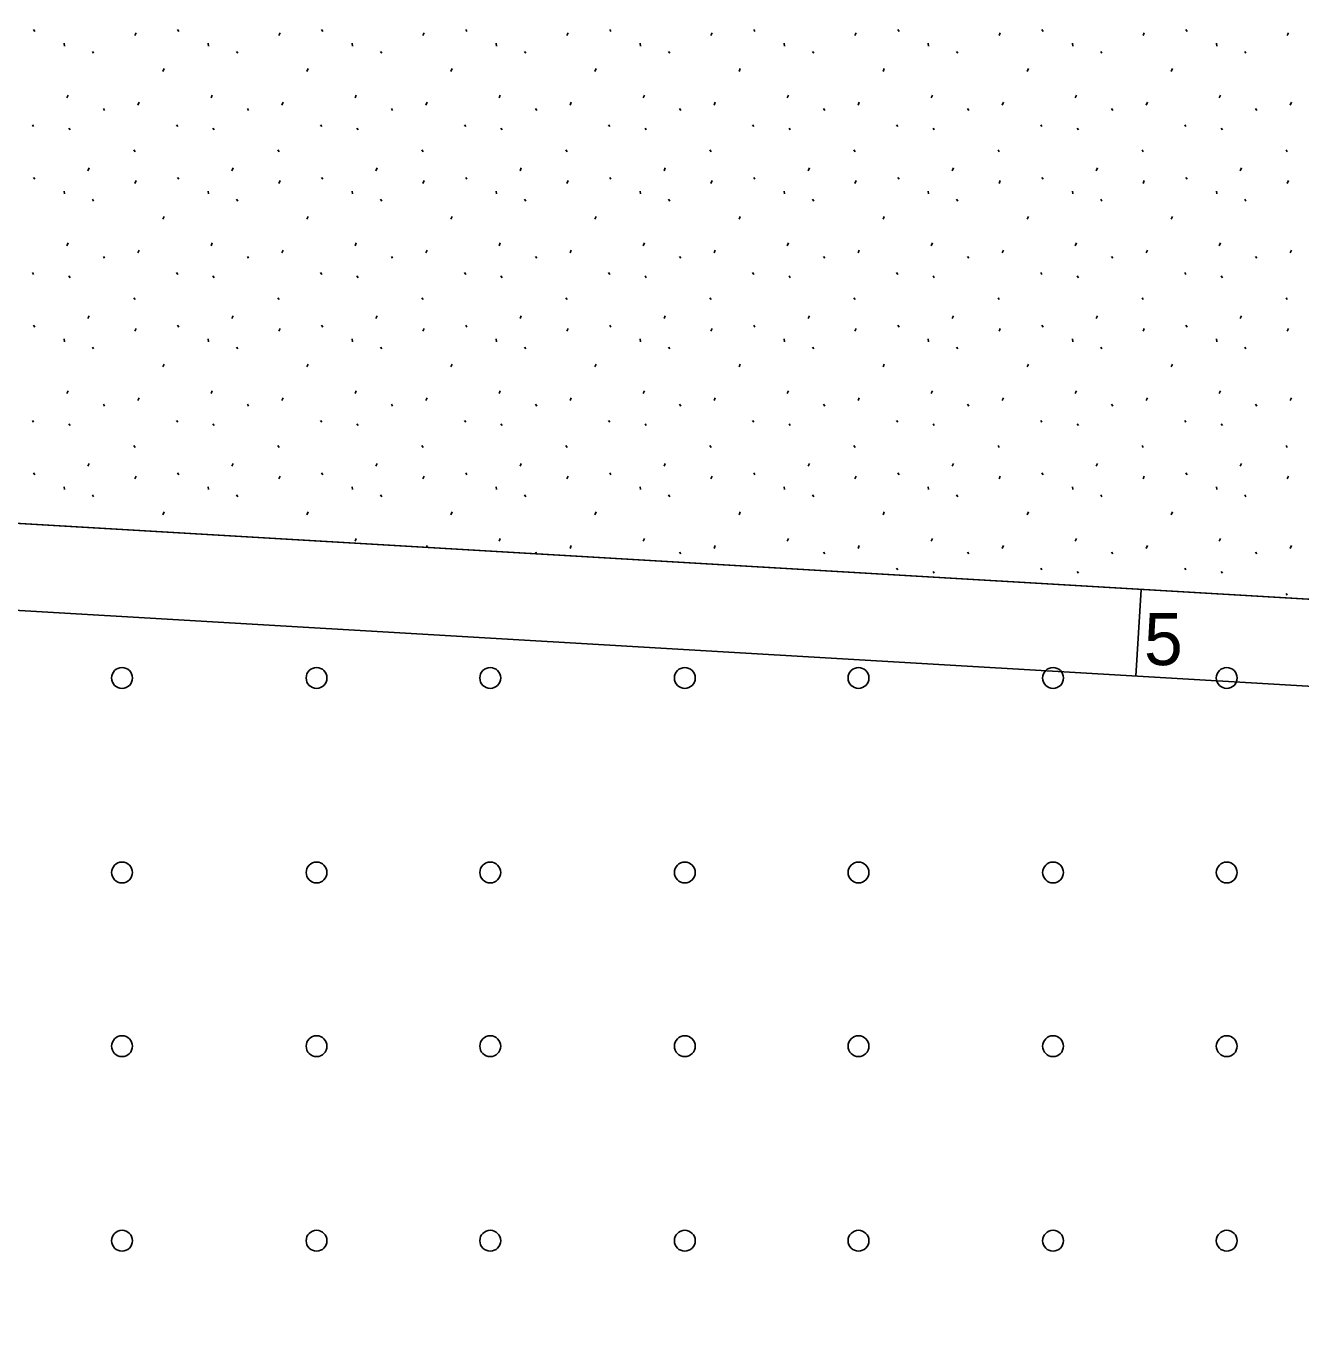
# Model space of a CAD drawing. Extents: x 419396 to 421519, y 4453567 to 4456767.
# Drawn here: x 420634.6 to 420708, y 4455394.9 to 4455470.4 of the extents above; entities that cross this region are included whole.
import ezdxf

# ---------------------------------------------------------------- set-up
doc = ezdxf.new("R2010")
doc.units = 0
for name, color, linetype in [('0_KADASTRO', 7, 'Continuous'), ('ADAKENARI1000', 7, 'Continuous'), ('F_YAPI_YAKLAŞMA', 7, 'Continuous'), ('Level 33', 7, 'Continuous'), ('Level 41', 7, 'Continuous')]:
    doc.layers.add(name, color=color, linetype=linetype)

msp = doc.modelspace()

# ---------------------------------------------------------------- linework, layer by layer
at = {"layer": '0_KADASTRO'}
msp.add_lwpolyline([(420545.417, 4455447.038), (420561.035, 4455696.592), (420608.268, 4455685.53), (420614.844, 4455734.095), (420621.113, 4455745.073), (420621.38, 4455786.205), (420636.291, 4455823.285), (420701.58, 4455861.23), (420708.62, 4455863.92), (420715.79, 4455864.57), (420723.78, 4455862.78), (420730.13, 4455859.19), (420735, 4455853.4), (420771.9, 4455797.51), (420787.06, 4455778.4), (420884.04, 4455668.02), (420888.93, 4455658.72), (420890.16, 4455653.06), (420890.461, 4455645.521), (420886.579, 4455581.517), (420884.979, 4455552.191), (420718.56, 4455563.04), (420710.4, 4455437.34), (420549.3, 4455446.81)], close=True, dxfattribs=at)
msp.add_lwpolyline([(420652.359, 4454984.001), (420665.755, 4454988.47), (420707.293, 4455006.195), (420751.481, 4455032.994), (420769.069, 4455051.203), (420804.89, 4455072.7), (420840.78, 4455094.99), (420847.65, 4455100.22), (420853.39, 4455106.67), (420857.79, 4455114.1), (420861.99, 4455130.83), (420878.176, 4455427.467), (420710.4, 4455437.34), (420549.3, 4455446.81)], dxfattribs=at)
at = {"layer": 'ADAKENARI1000'}
msp.add_line((420549.3, 4455446.81), (420710.4, 4455437.34), dxfattribs=at)
at = {"layer": 'F_YAPI_YAKLAŞMA'}
for p, q in [((420557.725, 4455441.306), (420710.106, 4455432.349)), ((420698.491, 4455433.031), (420698.785, 4455438.023))]:
    msp.add_line(p, q, dxfattribs=at)
at = {"layer": 'Level 33'}
for centre in [(420640.114, 4455432.922), (420651.315, 4455432.922), (420661.315, 4455432.922), (420672.516, 4455432.922), (420682.516, 4455432.922), (420693.717, 4455432.922), (420703.717, 4455432.922), (420640.114, 4455421.721), (420651.315, 4455421.721), (420661.315, 4455421.721), (420672.516, 4455421.721), (420682.516, 4455421.721), (420693.717, 4455421.721), (420703.717, 4455421.721), (420640.114, 4455411.721), (420651.315, 4455411.721), (420661.315, 4455411.721), (420672.516, 4455411.721), (420682.516, 4455411.721), (420693.717, 4455411.721), (420703.717, 4455411.721), (420640.114, 4455400.52), (420651.315, 4455400.52), (420661.315, 4455400.52), (420672.516, 4455400.52), (420682.516, 4455400.52), (420693.717, 4455400.52), (420703.717, 4455400.52)]:
    msp.add_circle(centre, 0.6, dxfattribs=at)
at = {"layer": 'Level 41'}
for p, q in [((420635.021, 4455470.256), (420635.092, 4455470.149)), ((420640.849, 4455469.911), (420640.921, 4455470.071)), ((420643.314, 4455470.256), (420643.385, 4455470.149)), ((420649.142, 4455469.911), (420649.214, 4455470.071)), ((420651.607, 4455470.256), (420651.678, 4455470.149)), ((420657.435, 4455469.911), (420657.507, 4455470.071)), ((420659.9, 4455470.256), (420659.971, 4455470.149)), ((420665.728, 4455469.911), (420665.8, 4455470.071)), ((420668.193, 4455470.256), (420668.264, 4455470.149)), ((420674.021, 4455469.911), (420674.093, 4455470.071)), ((420676.486, 4455470.256), (420676.557, 4455470.149)), ((420682.314, 4455469.911), (420682.386, 4455470.071)), ((420684.779, 4455470.256), (420684.85, 4455470.149)), ((420690.607, 4455469.911), (420690.679, 4455470.071)), ((420693.072, 4455470.256), (420693.143, 4455470.149)), ((420698.9, 4455469.911), (420698.972, 4455470.071)), ((420701.365, 4455470.256), (420701.436, 4455470.149)), ((420707.193, 4455469.911), (420707.265, 4455470.071)), ((420636.779, 4455469.465), (420636.797, 4455469.305)), ((420645.072, 4455469.465), (420645.09, 4455469.305)), ((420653.365, 4455469.465), (420653.383, 4455469.305)), ((420661.658, 4455469.465), (420661.676, 4455469.305)), ((420669.951, 4455469.465), (420669.969, 4455469.305)), ((420678.244, 4455469.465), (420678.262, 4455469.305)), ((420686.537, 4455469.465), (420686.555, 4455469.305)), ((420694.83, 4455469.465), (420694.848, 4455469.305)), ((420703.123, 4455469.465), (420703.141, 4455469.305)), ((420638.409, 4455468.995), (420638.479, 4455468.888)), ((420646.702, 4455468.995), (420646.772, 4455468.888)), ((420654.995, 4455468.995), (420655.065, 4455468.888)), ((420663.288, 4455468.995), (420663.358, 4455468.888)), ((420671.581, 4455468.995), (420671.651, 4455468.888)), ((420679.874, 4455468.995), (420679.944, 4455468.888)), ((420688.167, 4455468.995), (420688.237, 4455468.888)), ((420696.46, 4455468.995), (420696.53, 4455468.888)), ((420704.753, 4455468.995), (420704.823, 4455468.888)), ((420642.465, 4455467.851), (420642.537, 4455468.011)), ((420650.758, 4455467.851), (420650.83, 4455468.011)), ((420659.051, 4455467.851), (420659.123, 4455468.011)), ((420667.344, 4455467.851), (420667.416, 4455468.011)), ((420675.637, 4455467.851), (420675.709, 4455468.011)), ((420683.93, 4455467.851), (420684.002, 4455468.011)), ((420692.223, 4455467.851), (420692.295, 4455468.011)), ((420700.516, 4455467.851), (420700.588, 4455468.011)), ((420636.944, 4455466.321), (420637.014, 4455466.481)), ((420641.027, 4455465.913), (420641.098, 4455466.073)), ((420645.237, 4455466.321), (420645.307, 4455466.481)), ((420649.32, 4455465.913), (420649.391, 4455466.073)), ((420653.53, 4455466.321), (420653.6, 4455466.481)), ((420657.613, 4455465.913), (420657.684, 4455466.073)), ((420661.823, 4455466.321), (420661.893, 4455466.481)), ((420665.906, 4455465.913), (420665.977, 4455466.073)), ((420670.116, 4455466.321), (420670.186, 4455466.481)), ((420674.199, 4455465.913), (420674.27, 4455466.073)), ((420678.409, 4455466.321), (420678.479, 4455466.481)), ((420682.492, 4455465.913), (420682.563, 4455466.073)), ((420686.702, 4455466.321), (420686.772, 4455466.481)), ((420690.785, 4455465.913), (420690.856, 4455466.073)), ((420694.995, 4455466.321), (420695.065, 4455466.481)), ((420699.078, 4455465.913), (420699.149, 4455466.073)), ((420703.288, 4455466.321), (420703.358, 4455466.481)), ((420707.371, 4455465.913), (420707.442, 4455466.073)), ((420639.039, 4455465.705), (420639.11, 4455465.599)), ((420647.332, 4455465.705), (420647.403, 4455465.599)), ((420655.625, 4455465.705), (420655.696, 4455465.599)), ((420663.918, 4455465.705), (420663.989, 4455465.599)), ((420672.211, 4455465.705), (420672.282, 4455465.599)), ((420680.504, 4455465.705), (420680.575, 4455465.599)), ((420688.797, 4455465.705), (420688.868, 4455465.599)), ((420697.09, 4455465.705), (420697.161, 4455465.599)), ((420705.383, 4455465.705), (420705.454, 4455465.599)), ((420634.954, 4455464.776), (420635.025, 4455464.669)), ((420637.053, 4455464.584), (420637.124, 4455464.477)), ((420643.247, 4455464.776), (420643.318, 4455464.669)), ((420645.346, 4455464.584), (420645.417, 4455464.477)), ((420651.54, 4455464.776), (420651.611, 4455464.669)), ((420653.639, 4455464.584), (420653.71, 4455464.477)), ((420659.833, 4455464.776), (420659.904, 4455464.669)), ((420661.932, 4455464.584), (420662.003, 4455464.477)), ((420668.126, 4455464.776), (420668.197, 4455464.669)), ((420670.225, 4455464.584), (420670.296, 4455464.477)), ((420676.419, 4455464.776), (420676.49, 4455464.669)), ((420678.518, 4455464.584), (420678.589, 4455464.477)), ((420684.712, 4455464.776), (420684.783, 4455464.669)), ((420686.811, 4455464.584), (420686.882, 4455464.477)), ((420693.005, 4455464.776), (420693.076, 4455464.669)), ((420695.104, 4455464.584), (420695.175, 4455464.477)), ((420701.298, 4455464.776), (420701.369, 4455464.669)), ((420703.397, 4455464.584), (420703.468, 4455464.477)), ((420640.791, 4455463.323), (420640.862, 4455463.216)), ((420649.084, 4455463.323), (420649.155, 4455463.216)), ((420657.377, 4455463.323), (420657.448, 4455463.216)), ((420665.67, 4455463.323), (420665.741, 4455463.216)), ((420673.963, 4455463.323), (420674.034, 4455463.216)), ((420682.256, 4455463.323), (420682.327, 4455463.216)), ((420690.549, 4455463.323), (420690.62, 4455463.216)), ((420698.842, 4455463.323), (420698.913, 4455463.216)), ((420707.135, 4455463.323), (420707.206, 4455463.216)), ((420638.15, 4455462.13), (420638.221, 4455462.289)), ((420646.443, 4455462.13), (420646.514, 4455462.289)), ((420654.736, 4455462.13), (420654.807, 4455462.289)), ((420663.029, 4455462.13), (420663.1, 4455462.289)), ((420671.322, 4455462.13), (420671.393, 4455462.289)), ((420679.615, 4455462.13), (420679.686, 4455462.289)), ((420687.908, 4455462.13), (420687.979, 4455462.289)), ((420696.201, 4455462.13), (420696.272, 4455462.289)), ((420704.494, 4455462.13), (420704.565, 4455462.289)), ((420635.021, 4455461.746), (420635.092, 4455461.639)), ((420640.849, 4455461.401), (420640.921, 4455461.561)), ((420643.314, 4455461.746), (420643.385, 4455461.639)), ((420649.142, 4455461.401), (420649.214, 4455461.561)), ((420651.607, 4455461.746), (420651.678, 4455461.639)), ((420657.435, 4455461.401), (420657.507, 4455461.561)), ((420659.9, 4455461.746), (420659.971, 4455461.639)), ((420665.728, 4455461.401), (420665.8, 4455461.561)), ((420668.193, 4455461.746), (420668.264, 4455461.639)), ((420674.021, 4455461.401), (420674.093, 4455461.561)), ((420676.486, 4455461.746), (420676.557, 4455461.639)), ((420682.314, 4455461.401), (420682.386, 4455461.561)), ((420684.779, 4455461.746), (420684.85, 4455461.639)), ((420690.607, 4455461.401), (420690.679, 4455461.561)), ((420693.072, 4455461.746), (420693.143, 4455461.639)), ((420698.9, 4455461.401), (420698.972, 4455461.561)), ((420701.365, 4455461.746), (420701.436, 4455461.639)), ((420707.193, 4455461.401), (420707.265, 4455461.561)), ((420636.779, 4455460.955), (420636.797, 4455460.795)), ((420645.072, 4455460.955), (420645.09, 4455460.795)), ((420653.365, 4455460.955), (420653.383, 4455460.795)), ((420661.658, 4455460.955), (420661.676, 4455460.795)), ((420669.951, 4455460.955), (420669.969, 4455460.795)), ((420678.244, 4455460.955), (420678.262, 4455460.795)), ((420686.537, 4455460.955), (420686.555, 4455460.795)), ((420694.83, 4455460.955), (420694.848, 4455460.795)), ((420703.123, 4455460.955), (420703.141, 4455460.795)), ((420638.409, 4455460.485), (420638.479, 4455460.378)), ((420646.702, 4455460.485), (420646.772, 4455460.378)), ((420654.995, 4455460.485), (420655.065, 4455460.378)), ((420663.288, 4455460.485), (420663.358, 4455460.378)), ((420671.581, 4455460.485), (420671.651, 4455460.378)), ((420679.874, 4455460.485), (420679.944, 4455460.378)), ((420688.167, 4455460.485), (420688.237, 4455460.378)), ((420696.46, 4455460.485), (420696.53, 4455460.378)), ((420704.753, 4455460.485), (420704.823, 4455460.378)), ((420642.465, 4455459.341), (420642.537, 4455459.501)), ((420650.758, 4455459.341), (420650.83, 4455459.501)), ((420659.051, 4455459.341), (420659.123, 4455459.501)), ((420667.344, 4455459.341), (420667.416, 4455459.501)), ((420675.637, 4455459.341), (420675.709, 4455459.501)), ((420683.93, 4455459.341), (420684.002, 4455459.501)), ((420692.223, 4455459.341), (420692.295, 4455459.501)), ((420700.516, 4455459.341), (420700.588, 4455459.501)), ((420636.944, 4455457.811), (420637.014, 4455457.971)), ((420645.237, 4455457.811), (420645.307, 4455457.971)), ((420653.53, 4455457.811), (420653.6, 4455457.971)), ((420661.823, 4455457.811), (420661.893, 4455457.971)), ((420670.116, 4455457.811), (420670.186, 4455457.971)), ((420678.409, 4455457.811), (420678.479, 4455457.971)), ((420686.702, 4455457.811), (420686.772, 4455457.971)), ((420694.995, 4455457.811), (420695.065, 4455457.971)), ((420703.288, 4455457.811), (420703.358, 4455457.971)), ((420639.039, 4455457.195), (420639.11, 4455457.089)), ((420641.027, 4455457.403), (420641.098, 4455457.563)), ((420647.332, 4455457.195), (420647.403, 4455457.089)), ((420649.32, 4455457.403), (420649.391, 4455457.563)), ((420655.625, 4455457.195), (420655.696, 4455457.089)), ((420657.613, 4455457.403), (420657.684, 4455457.563)), ((420663.918, 4455457.195), (420663.989, 4455457.089)), ((420665.906, 4455457.403), (420665.977, 4455457.563)), ((420672.211, 4455457.195), (420672.282, 4455457.089)), ((420674.199, 4455457.403), (420674.27, 4455457.563)), ((420680.504, 4455457.195), (420680.575, 4455457.089)), ((420682.492, 4455457.403), (420682.563, 4455457.563)), ((420688.797, 4455457.195), (420688.868, 4455457.089)), ((420690.785, 4455457.403), (420690.856, 4455457.563)), ((420697.09, 4455457.195), (420697.161, 4455457.089)), ((420699.078, 4455457.403), (420699.149, 4455457.563)), ((420705.383, 4455457.195), (420705.454, 4455457.089)), ((420707.371, 4455457.403), (420707.442, 4455457.563)), ((420634.954, 4455456.266), (420635.025, 4455456.159)), ((420643.247, 4455456.266), (420643.318, 4455456.159)), ((420651.54, 4455456.266), (420651.611, 4455456.159)), ((420659.833, 4455456.266), (420659.904, 4455456.159)), ((420668.126, 4455456.266), (420668.197, 4455456.159)), ((420676.419, 4455456.266), (420676.49, 4455456.159)), ((420684.712, 4455456.266), (420684.783, 4455456.159)), ((420693.005, 4455456.266), (420693.076, 4455456.159)), ((420701.298, 4455456.266), (420701.369, 4455456.159)), ((420637.053, 4455456.074), (420637.124, 4455455.967)), ((420645.346, 4455456.074), (420645.417, 4455455.967)), ((420653.639, 4455456.074), (420653.71, 4455455.967)), ((420661.932, 4455456.074), (420662.003, 4455455.967)), ((420670.225, 4455456.074), (420670.296, 4455455.967)), ((420678.518, 4455456.074), (420678.589, 4455455.967)), ((420686.811, 4455456.074), (420686.882, 4455455.967)), ((420695.104, 4455456.074), (420695.175, 4455455.967)), ((420703.397, 4455456.074), (420703.468, 4455455.967)), ((420640.791, 4455454.813), (420640.862, 4455454.706)), ((420649.084, 4455454.813), (420649.155, 4455454.706)), ((420657.377, 4455454.813), (420657.448, 4455454.706)), ((420665.67, 4455454.813), (420665.741, 4455454.706)), ((420673.963, 4455454.813), (420674.034, 4455454.706)), ((420682.256, 4455454.813), (420682.327, 4455454.706)), ((420690.549, 4455454.813), (420690.62, 4455454.706)), ((420698.842, 4455454.813), (420698.913, 4455454.706)), ((420707.135, 4455454.813), (420707.206, 4455454.706)), ((420635.021, 4455453.236), (420635.092, 4455453.129)), ((420638.15, 4455453.62), (420638.221, 4455453.779)), ((420643.314, 4455453.236), (420643.385, 4455453.129)), ((420646.443, 4455453.62), (420646.514, 4455453.779)), ((420651.607, 4455453.236), (420651.678, 4455453.129)), ((420654.736, 4455453.62), (420654.807, 4455453.779)), ((420659.9, 4455453.236), (420659.971, 4455453.129)), ((420663.029, 4455453.62), (420663.1, 4455453.779)), ((420668.193, 4455453.236), (420668.264, 4455453.129)), ((420671.322, 4455453.62), (420671.393, 4455453.779)), ((420676.486, 4455453.236), (420676.557, 4455453.129)), ((420679.615, 4455453.62), (420679.686, 4455453.779)), ((420684.779, 4455453.236), (420684.85, 4455453.129)), ((420687.908, 4455453.62), (420687.979, 4455453.779)), ((420693.072, 4455453.236), (420693.143, 4455453.129)), ((420696.201, 4455453.62), (420696.272, 4455453.779)), ((420701.365, 4455453.236), (420701.436, 4455453.129)), ((420704.494, 4455453.62), (420704.565, 4455453.779)), ((420636.779, 4455452.445), (420636.797, 4455452.285)), ((420640.849, 4455452.891), (420640.921, 4455453.051)), ((420645.072, 4455452.445), (420645.09, 4455452.285)), ((420649.142, 4455452.891), (420649.214, 4455453.051)), ((420653.365, 4455452.445), (420653.383, 4455452.285)), ((420657.435, 4455452.891), (420657.507, 4455453.051)), ((420661.658, 4455452.445), (420661.676, 4455452.285)), ((420665.728, 4455452.891), (420665.8, 4455453.051)), ((420669.951, 4455452.445), (420669.969, 4455452.285)), ((420674.021, 4455452.891), (420674.093, 4455453.051)), ((420678.244, 4455452.445), (420678.262, 4455452.285)), ((420682.314, 4455452.891), (420682.386, 4455453.051)), ((420686.537, 4455452.445), (420686.555, 4455452.285)), ((420690.607, 4455452.891), (420690.679, 4455453.051)), ((420694.83, 4455452.445), (420694.848, 4455452.285)), ((420698.9, 4455452.891), (420698.972, 4455453.051)), ((420703.123, 4455452.445), (420703.141, 4455452.285)), ((420707.193, 4455452.891), (420707.265, 4455453.051)), ((420638.409, 4455451.975), (420638.479, 4455451.868)), ((420646.702, 4455451.975), (420646.772, 4455451.868)), ((420654.995, 4455451.975), (420655.065, 4455451.868)), ((420663.288, 4455451.975), (420663.358, 4455451.868)), ((420671.581, 4455451.975), (420671.651, 4455451.868)), ((420679.874, 4455451.975), (420679.944, 4455451.868)), ((420688.167, 4455451.975), (420688.237, 4455451.868)), ((420696.46, 4455451.975), (420696.53, 4455451.868)), ((420704.753, 4455451.975), (420704.823, 4455451.868)), ((420642.465, 4455450.831), (420642.537, 4455450.991)), ((420650.758, 4455450.831), (420650.83, 4455450.991)), ((420659.051, 4455450.831), (420659.123, 4455450.991)), ((420667.344, 4455450.831), (420667.416, 4455450.991)), ((420675.637, 4455450.831), (420675.709, 4455450.991)), ((420683.93, 4455450.831), (420684.002, 4455450.991)), ((420692.223, 4455450.831), (420692.295, 4455450.991)), ((420700.516, 4455450.831), (420700.588, 4455450.991)), ((420636.944, 4455449.301), (420637.014, 4455449.461)), ((420645.237, 4455449.301), (420645.307, 4455449.461)), ((420653.53, 4455449.301), (420653.6, 4455449.461)), ((420661.823, 4455449.301), (420661.893, 4455449.461)), ((420670.116, 4455449.301), (420670.186, 4455449.461)), ((420678.409, 4455449.301), (420678.479, 4455449.461)), ((420686.702, 4455449.301), (420686.772, 4455449.461)), ((420694.995, 4455449.301), (420695.065, 4455449.461)), ((420703.288, 4455449.301), (420703.358, 4455449.461)), ((420639.039, 4455448.685), (420639.11, 4455448.579)), ((420641.027, 4455448.893), (420641.098, 4455449.053)), ((420647.332, 4455448.685), (420647.403, 4455448.579)), ((420649.32, 4455448.893), (420649.391, 4455449.053)), ((420655.625, 4455448.685), (420655.696, 4455448.579)), ((420657.613, 4455448.893), (420657.684, 4455449.053)), ((420663.918, 4455448.685), (420663.989, 4455448.579)), ((420665.906, 4455448.893), (420665.977, 4455449.053)), ((420672.211, 4455448.685), (420672.282, 4455448.579)), ((420674.199, 4455448.893), (420674.27, 4455449.053)), ((420680.504, 4455448.685), (420680.575, 4455448.579)), ((420682.492, 4455448.893), (420682.563, 4455449.053)), ((420688.797, 4455448.685), (420688.868, 4455448.579)), ((420690.785, 4455448.893), (420690.856, 4455449.053)), ((420697.09, 4455448.685), (420697.161, 4455448.579)), ((420699.078, 4455448.893), (420699.149, 4455449.053)), ((420705.383, 4455448.685), (420705.454, 4455448.579)), ((420707.371, 4455448.893), (420707.442, 4455449.053)), ((420634.954, 4455447.756), (420635.025, 4455447.649)), ((420637.053, 4455447.564), (420637.124, 4455447.457)), ((420643.247, 4455447.756), (420643.318, 4455447.649)), ((420645.346, 4455447.564), (420645.417, 4455447.457)), ((420651.54, 4455447.756), (420651.611, 4455447.649)), ((420653.639, 4455447.564), (420653.71, 4455447.457)), ((420659.833, 4455447.756), (420659.904, 4455447.649)), ((420661.932, 4455447.564), (420662.003, 4455447.457)), ((420668.126, 4455447.756), (420668.197, 4455447.649)), ((420670.225, 4455447.564), (420670.296, 4455447.457)), ((420676.419, 4455447.756), (420676.49, 4455447.649)), ((420678.518, 4455447.564), (420678.589, 4455447.457)), ((420684.712, 4455447.756), (420684.783, 4455447.649)), ((420686.811, 4455447.564), (420686.882, 4455447.457)), ((420693.005, 4455447.756), (420693.076, 4455447.649)), ((420695.104, 4455447.564), (420695.175, 4455447.457)), ((420701.298, 4455447.756), (420701.369, 4455447.649)), ((420703.397, 4455447.564), (420703.468, 4455447.457)), ((420640.791, 4455446.303), (420640.862, 4455446.196)), ((420649.084, 4455446.303), (420649.155, 4455446.196)), ((420657.377, 4455446.303), (420657.448, 4455446.196)), ((420665.67, 4455446.303), (420665.741, 4455446.196)), ((420673.963, 4455446.303), (420674.034, 4455446.196)), ((420682.256, 4455446.303), (420682.327, 4455446.196)), ((420690.549, 4455446.303), (420690.62, 4455446.196)), ((420698.842, 4455446.303), (420698.913, 4455446.196)), ((420707.135, 4455446.303), (420707.206, 4455446.196)), ((420638.15, 4455445.11), (420638.221, 4455445.269)), ((420646.443, 4455445.11), (420646.514, 4455445.269)), ((420654.736, 4455445.11), (420654.807, 4455445.269)), ((420663.029, 4455445.11), (420663.1, 4455445.269)), ((420671.322, 4455445.11), (420671.393, 4455445.269)), ((420679.615, 4455445.11), (420679.686, 4455445.269)), ((420687.908, 4455445.11), (420687.979, 4455445.269)), ((420696.201, 4455445.11), (420696.272, 4455445.269)), ((420704.494, 4455445.11), (420704.565, 4455445.269)), ((420635.021, 4455444.726), (420635.092, 4455444.619)), ((420640.849, 4455444.381), (420640.921, 4455444.541)), ((420643.314, 4455444.726), (420643.385, 4455444.619)), ((420649.142, 4455444.381), (420649.214, 4455444.541)), ((420651.607, 4455444.726), (420651.678, 4455444.619)), ((420657.435, 4455444.381), (420657.507, 4455444.541)), ((420659.9, 4455444.726), (420659.971, 4455444.619)), ((420665.728, 4455444.381), (420665.8, 4455444.541)), ((420668.193, 4455444.726), (420668.264, 4455444.619)), ((420674.021, 4455444.381), (420674.093, 4455444.541)), ((420676.486, 4455444.726), (420676.557, 4455444.619)), ((420682.314, 4455444.381), (420682.386, 4455444.541)), ((420684.779, 4455444.726), (420684.85, 4455444.619)), ((420690.607, 4455444.381), (420690.679, 4455444.541)), ((420693.072, 4455444.726), (420693.143, 4455444.619)), ((420698.9, 4455444.381), (420698.972, 4455444.541)), ((420701.365, 4455444.726), (420701.436, 4455444.619)), ((420707.193, 4455444.381), (420707.265, 4455444.541)), ((420636.779, 4455443.935), (420636.797, 4455443.775)), ((420638.409, 4455443.465), (420638.479, 4455443.358)), ((420645.072, 4455443.935), (420645.09, 4455443.775)), ((420646.702, 4455443.465), (420646.772, 4455443.358)), ((420653.365, 4455443.935), (420653.383, 4455443.775)), ((420654.995, 4455443.465), (420655.065, 4455443.358)), ((420661.658, 4455443.935), (420661.676, 4455443.775)), ((420663.288, 4455443.465), (420663.358, 4455443.358)), ((420669.951, 4455443.935), (420669.969, 4455443.775)), ((420671.581, 4455443.465), (420671.651, 4455443.358)), ((420678.244, 4455443.935), (420678.262, 4455443.775)), ((420679.874, 4455443.465), (420679.944, 4455443.358)), ((420686.537, 4455443.935), (420686.555, 4455443.775)), ((420688.167, 4455443.465), (420688.237, 4455443.358)), ((420694.83, 4455443.935), (420694.848, 4455443.775)), ((420696.46, 4455443.465), (420696.53, 4455443.358)), ((420703.123, 4455443.935), (420703.141, 4455443.775)), ((420704.753, 4455443.465), (420704.823, 4455443.358)), ((420642.465, 4455442.321), (420642.537, 4455442.481)), ((420650.758, 4455442.321), (420650.83, 4455442.481)), ((420659.051, 4455442.321), (420659.123, 4455442.481)), ((420667.344, 4455442.321), (420667.416, 4455442.481)), ((420675.637, 4455442.321), (420675.709, 4455442.481)), ((420683.93, 4455442.321), (420684.002, 4455442.481)), ((420692.223, 4455442.321), (420692.295, 4455442.481)), ((420700.516, 4455442.321), (420700.588, 4455442.481)), ((420653.53, 4455440.791), (420653.6, 4455440.951)), ((420657.638, 4455440.442), (420657.684, 4455440.543)), ((420661.823, 4455440.791), (420661.893, 4455440.951)), ((420665.906, 4455440.383), (420665.977, 4455440.543)), ((420670.116, 4455440.791), (420670.186, 4455440.951)), ((420674.199, 4455440.383), (420674.27, 4455440.543)), ((420678.409, 4455440.791), (420678.479, 4455440.951)), ((420682.492, 4455440.383), (420682.563, 4455440.543)), ((420686.702, 4455440.791), (420686.772, 4455440.951)), ((420690.785, 4455440.383), (420690.856, 4455440.543)), ((420694.995, 4455440.791), (420695.065, 4455440.951)), ((420699.078, 4455440.383), (420699.149, 4455440.543)), ((420703.288, 4455440.791), (420703.358, 4455440.951)), ((420707.371, 4455440.383), (420707.442, 4455440.543)), ((420663.918, 4455440.175), (420663.989, 4455440.069)), ((420672.211, 4455440.175), (420672.282, 4455440.069)), ((420680.504, 4455440.175), (420680.575, 4455440.069)), ((420688.797, 4455440.175), (420688.868, 4455440.069)), ((420697.09, 4455440.175), (420697.161, 4455440.069)), ((420705.383, 4455440.175), (420705.454, 4455440.069)), ((420684.712, 4455439.246), (420684.783, 4455439.139)), ((420686.811, 4455439.054), (420686.882, 4455438.947)), ((420693.005, 4455439.246), (420693.076, 4455439.139)), ((420695.104, 4455439.054), (420695.175, 4455438.947)), ((420701.298, 4455439.246), (420701.369, 4455439.139)), ((420703.397, 4455439.054), (420703.468, 4455438.947)), ((420707.135, 4455437.793), (420707.206, 4455437.686))]:
    msp.add_line(p, q, dxfattribs=at)

# ---------------------------------------------------------------- texts
at = {"layer": 'F_YAPI_YAKLAŞMA'}
msp.add_text('5', height=3, dxfattribs=at).set_placement((420698.954, 4455433.662))

doc.saveas('drawing.dxf')
